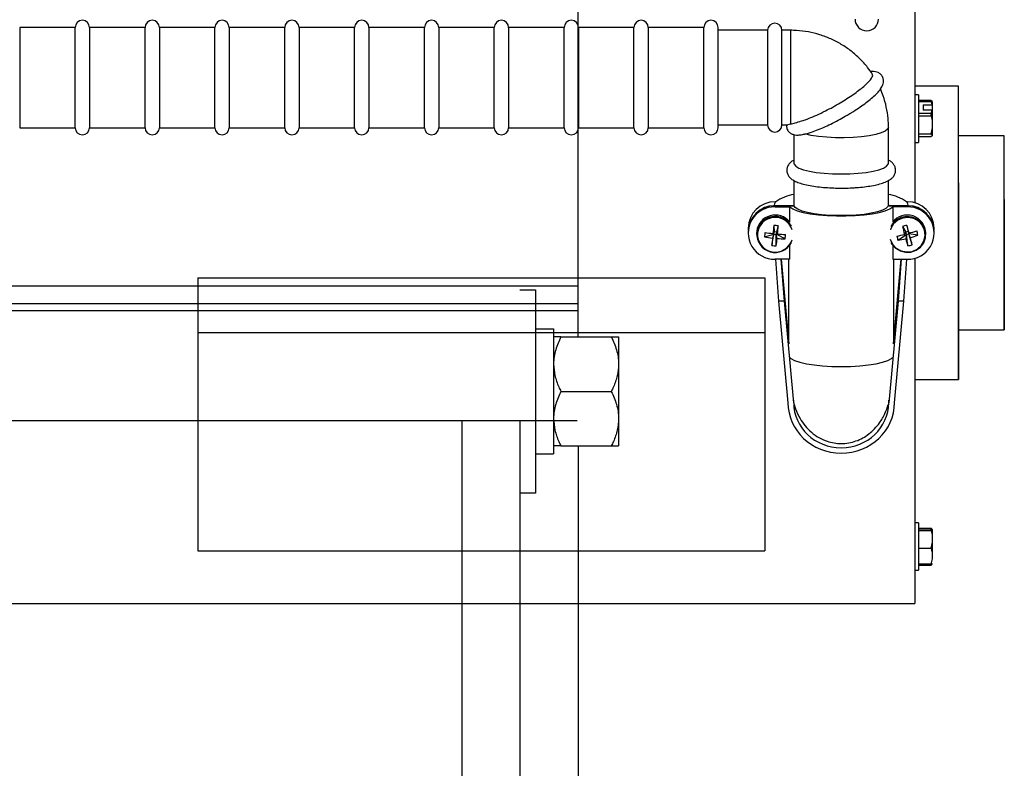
# Model space of a CAD drawing. Header units: inches. Extents: x 170 to 284, y 215 to 248.
# Tile 386 of 656: x 206.608 to 206.898, y 224.268 to 224.488. Entities that reach past the tile are written whole.
import ezdxf

# ---------------------------------------------------------------- set-up
doc = ezdxf.new("R2010")
doc.units = ezdxf.units.IN
doc.header["$LTSCALE"] = 0.25
doc.header["$MEASUREMENT"] = 0
doc.layers.add('RH FRONT OF HOOD', color=7, linetype='Continuous')

msp = doc.modelspace()

# ---------------------------------------------------------------- linework, layer by layer
at = {"layer": 'RH FRONT OF HOOD'}
for p, q in [((206.8716027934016, 224.5345399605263), (206.8716027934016, 224.4342355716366)), ((206.8716027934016, 224.5345399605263), (206.8716027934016, 224.4627434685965)), ((206.7723325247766, 224.3947767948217), (206.7723325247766, 224.501185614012)), ((206.62421085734, 224.4858934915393), (206.60785180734, 224.4858934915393)), ((206.60785180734, 224.4858934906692), (206.60785180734, 224.4563797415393)), ((206.62421085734, 224.4563797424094), (206.62421085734, 224.4858934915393)), ((206.64478615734, 224.4858934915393), (206.6284271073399, 224.4858934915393)), ((206.6284271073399, 224.4858934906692), (206.6284271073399, 224.4563797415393)), ((206.64478615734, 224.4563797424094), (206.64478615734, 224.4858934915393)), ((206.6653614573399, 224.4858934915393), (206.64900240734, 224.4858934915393)), ((206.64900240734, 224.4858934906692), (206.64900240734, 224.4563797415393)), ((206.6653614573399, 224.4563797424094), (206.6653614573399, 224.4858934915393)), ((206.68593675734, 224.4858934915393), (206.66957770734, 224.4858934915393)), ((206.66957770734, 224.4858934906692), (206.66957770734, 224.4563797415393)), ((206.68593675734, 224.4563797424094), (206.68593675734, 224.4858934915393)), ((206.7065120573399, 224.4858934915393), (206.6901530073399, 224.4858934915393)), ((206.6901530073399, 224.4858934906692), (206.6901530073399, 224.4563797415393)), ((206.7065120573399, 224.4563797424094), (206.7065120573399, 224.4858934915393)), ((206.7270873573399, 224.4858934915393), (206.71072830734, 224.4858934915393)), ((206.71072830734, 224.4858934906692), (206.71072830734, 224.4563797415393)), ((206.7270873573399, 224.4563797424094), (206.7270873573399, 224.4858934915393)), ((206.74766265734, 224.4858934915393), (206.73130360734, 224.4858934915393)), ((206.73130360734, 224.4858934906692), (206.73130360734, 224.4563797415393)), ((206.74766265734, 224.4563797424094), (206.74766265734, 224.4858934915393)), ((206.7682379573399, 224.4858934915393), (206.7518789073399, 224.4858934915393)), ((206.7518789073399, 224.4858934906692), (206.7518789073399, 224.4563797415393)), ((206.7682379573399, 224.4563797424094), (206.7682379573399, 224.4858934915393)), ((206.7888132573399, 224.4858934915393), (206.77245420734, 224.4858934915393)), ((206.77245420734, 224.4858934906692), (206.77245420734, 224.4563797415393)), ((206.7888132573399, 224.4563797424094), (206.7888132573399, 224.4858934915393)), ((206.80938855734, 224.4858934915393), (206.79302950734, 224.4858934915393)), ((206.79302950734, 224.4858934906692), (206.79302950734, 224.4563797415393)), ((206.80938855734, 224.4563797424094), (206.80938855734, 224.4858934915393)), ((206.8136048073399, 224.4563797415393), (206.8136048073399, 224.4858934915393)), ((206.8281922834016, 224.4850655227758), (206.8136048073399, 224.4850655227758)), ((206.8281922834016, 224.4850655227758), (206.8281922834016, 224.4572077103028)), ((206.8348876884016, 224.4850655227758), (206.8324085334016, 224.4850655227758)), ((206.8324085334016, 224.4711366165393), (206.8324085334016, 224.4850655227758)), ((206.8348876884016, 224.4850655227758), (206.8348876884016, 224.4574015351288)), ((206.8324085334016, 224.4572077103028), (206.8324085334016, 224.4711366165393)), ((206.8844201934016, 224.4685978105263), (206.8716027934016, 224.4685978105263)), ((206.8844201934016, 224.4685978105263), (206.8716027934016, 224.4685978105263)), ((206.8844201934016, 224.3822490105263), (206.8844201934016, 224.4685978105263)), ((206.8726484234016, 224.4660339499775), (206.8716027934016, 224.4660339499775)), ((206.8726484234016, 224.4660339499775), (206.8716027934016, 224.4660339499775)), ((206.8726484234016, 224.4660339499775), (206.8726484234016, 224.4633726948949)), ((206.87630654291, 224.4643770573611), (206.8726484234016, 224.4643770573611)), ((206.8726484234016, 224.4640879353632), (206.87630654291, 224.4640879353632)), ((206.8726484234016, 224.4633726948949), (206.8726484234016, 224.4520697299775)), ((206.87630654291, 224.4643770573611), (206.87630654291, 224.4640879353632)), ((206.8766960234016, 224.4641052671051), (206.87630654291, 224.4643770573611)), ((206.8766960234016, 224.4641052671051), (206.87630654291, 224.4643770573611)), ((206.8766960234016, 224.4641052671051), (206.8766960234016, 224.4629144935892)), ((206.8716027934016, 224.4627434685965), (206.8716027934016, 224.4342355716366)), ((206.87630654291, 224.4605387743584), (206.8726484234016, 224.4605387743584)), ((206.8739976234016, 224.4631082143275), (206.8765187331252, 224.4631082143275)), ((206.8739976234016, 224.4631082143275), (206.8739976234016, 224.4615184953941)), ((206.8765187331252, 224.4615184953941), (206.8739976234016, 224.4615184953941)), ((206.87630654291, 224.4605387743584), (206.87630654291, 224.4598728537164)), ((206.8766960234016, 224.4629144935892), (206.8766960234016, 224.4613247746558)), ((206.8766960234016, 224.4613247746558), (206.8766960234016, 224.4581099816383)), ((206.8726484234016, 224.4598728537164), (206.87630654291, 224.4598728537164)), ((206.8766960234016, 224.4581099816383), (206.8766960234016, 224.4563105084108)), ((206.60785180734, 224.4563797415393), (206.62421085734, 224.4563797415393)), ((206.6284271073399, 224.4563797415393), (206.64478615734, 224.4563797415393)), ((206.64900240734, 224.4563797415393), (206.6653614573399, 224.4563797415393)), ((206.66957770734, 224.4563797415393), (206.68593675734, 224.4563797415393)), ((206.6901530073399, 224.4563797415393), (206.7065120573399, 224.4563797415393)), ((206.71072830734, 224.4563797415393), (206.7270873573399, 224.4563797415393)), ((206.73130360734, 224.4563797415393), (206.74766265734, 224.4563797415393)), ((206.7518789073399, 224.4563797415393), (206.7682379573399, 224.4563797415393)), ((206.77245420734, 224.4563797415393), (206.7888132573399, 224.4563797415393)), ((206.79302950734, 224.4563797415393), (206.80938855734, 224.4563797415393)), ((206.8136048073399, 224.4572077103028), (206.8281922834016, 224.4572077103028)), ((206.8324085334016, 224.4572077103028), (206.8341871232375, 224.4572077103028)), ((206.8348876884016, 224.4574015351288), (206.8341871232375, 224.4572695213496)), ((206.8637876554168, 224.4458909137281), (206.8637876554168, 224.4565492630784)), ((206.8726484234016, 224.4545476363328), (206.87630654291, 224.4545476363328)), ((206.8766960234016, 224.4563105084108), (206.87630654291, 224.4545476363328)), ((206.8766960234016, 224.4563105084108), (206.87630654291, 224.4545476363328)), ((206.8766960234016, 224.4563105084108), (206.8766960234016, 224.4542758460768)), ((206.8359298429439, 224.4543493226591), (206.8359298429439, 224.4458909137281)), ((206.8716027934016, 224.4520697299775), (206.8726484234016, 224.4520697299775)), ((206.8716027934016, 224.4520697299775), (206.8726484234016, 224.4520697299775)), ((206.87630654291, 224.4537266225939), (206.8726484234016, 224.4537266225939)), ((206.8766960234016, 224.4539984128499), (206.87630654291, 224.4537266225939)), ((206.8766960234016, 224.4539984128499), (206.87630654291, 224.4537266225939)), ((206.8766960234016, 224.4542758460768), (206.8766960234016, 224.4539984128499)), ((206.8979121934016, 224.4539927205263), (206.8844201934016, 224.4539927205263)), ((206.8979121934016, 224.4539927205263), (206.8844201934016, 224.4539927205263)), ((206.8979121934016, 224.3968541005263), (206.8979121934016, 224.4539927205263)), ((206.8359298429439, 224.4408285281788), (206.8359298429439, 224.4336091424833)), ((206.8637876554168, 224.4336091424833), (206.8637876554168, 224.4408292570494)), ((206.8844201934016, 224.4401899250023), (206.8844201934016, 224.3822490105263)), ((206.8303796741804, 224.4345575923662), (206.8303796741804, 224.4343176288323)), ((206.830582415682, 224.4345575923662), (206.8303796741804, 224.4345575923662)), ((206.8693378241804, 224.4345575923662), (206.8691350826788, 224.4345575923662)), ((206.8693378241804, 224.4345575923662), (206.8693378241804, 224.4343176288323)), ((206.8979121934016, 224.4351946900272), (206.8979121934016, 224.3968541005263)), ((206.8301266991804, 224.4334194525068), (206.8301266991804, 224.4336091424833)), ((206.8358607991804, 224.4334194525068), (206.8301266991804, 224.4334194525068)), ((206.8301266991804, 224.4334194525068), (206.8301266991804, 224.4334155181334)), ((206.8303628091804, 224.4330780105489), (206.8303628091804, 224.4334194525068)), ((206.8303628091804, 224.4334194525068), (206.835935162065, 224.4334194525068)), ((206.8303628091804, 224.4330780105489), (206.8346858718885, 224.4330780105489)), ((206.8346858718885, 224.4285784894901), (206.8346858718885, 224.4330780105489)), ((206.8359298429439, 224.4339215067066), (206.8358607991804, 224.4336091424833)), ((206.8358607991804, 224.4334194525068), (206.8358607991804, 224.4336091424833)), ((206.8359056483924, 224.4334655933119), (206.8359706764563, 224.433369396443)), ((206.8359056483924, 224.4334194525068), (206.8359056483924, 224.4334655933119)), ((206.8637468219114, 224.4333693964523), (206.8638118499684, 224.4334655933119)), ((206.8637823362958, 224.4334194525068), (206.8693546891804, 224.4334194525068)), ((206.8638566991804, 224.4336091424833), (206.8637876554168, 224.4339215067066)), ((206.8638118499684, 224.4334655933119), (206.8638118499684, 224.4334194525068)), ((206.8638566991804, 224.4334194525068), (206.8638566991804, 224.4336091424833)), ((206.8695907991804, 224.4334194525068), (206.8638566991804, 224.4334194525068)), ((206.8650316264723, 224.4330780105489), (206.8650316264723, 224.4285569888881)), ((206.8693546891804, 224.4330780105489), (206.8650316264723, 224.4330780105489)), ((206.8693546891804, 224.4330780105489), (206.8693546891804, 224.4334194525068)), ((206.8695907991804, 224.4334194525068), (206.8695907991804, 224.4336091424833)), ((206.8695907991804, 224.4334155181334), (206.8695907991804, 224.4334194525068)), ((206.8224362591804, 224.4256960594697), (206.8224362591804, 224.4253546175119)), ((206.8224531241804, 224.4268341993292), (206.8224531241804, 224.4261996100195)), ((206.8249743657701, 224.4258639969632), (206.8249491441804, 224.4253546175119)), ((206.8297622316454, 224.4252245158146), (206.8300688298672, 224.4257299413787)), ((206.8300022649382, 224.4250593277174), (206.8300688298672, 224.4257299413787)), ((206.8300334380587, 224.427615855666), (206.8300688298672, 224.4257299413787)), ((206.8307570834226, 224.4256650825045), (206.8300688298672, 224.4257299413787)), ((206.8307570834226, 224.4256650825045), (206.8306905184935, 224.4249944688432)), ((206.8313109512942, 224.4274954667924), (206.8307570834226, 224.4256650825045)), ((206.8307570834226, 224.4256650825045), (206.8311293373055, 224.4250956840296)), ((206.8679406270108, 224.4273028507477), (206.8689305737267, 224.4255992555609)), ((206.8685122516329, 224.4249649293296), (206.8689305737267, 224.4255992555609)), ((206.8695979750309, 224.425775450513), (206.8689305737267, 224.4255992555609)), ((206.8691114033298, 224.4249489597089), (206.8689305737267, 224.4255992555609)), ((206.869179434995, 224.4276298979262), (206.8695979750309, 224.425775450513)), ((206.8695979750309, 224.425775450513), (206.8698379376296, 224.4253149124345)), ((206.8695979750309, 224.425775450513), (206.8697788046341, 224.425125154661)), ((206.8772643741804, 224.4261996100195), (206.8772643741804, 224.4268341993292)), ((206.8772812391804, 224.4253546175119), (206.8772812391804, 224.4256960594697)), ((206.8249491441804, 224.4253546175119), (206.8249491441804, 224.4249575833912)), ((206.8272933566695, 224.4242712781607), (206.8300022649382, 224.4250593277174)), ((206.8294483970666, 224.4217218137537), (206.8300022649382, 224.4250593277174)), ((206.8300022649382, 224.4250593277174), (206.8296300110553, 224.4238924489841)), ((206.8300022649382, 224.4250593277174), (206.8306905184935, 224.4249944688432)), ((206.8309971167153, 224.4237636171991), (206.8306905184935, 224.4249944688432)), ((206.8333424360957, 224.4237012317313), (206.8306905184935, 224.4249944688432)), ((206.830725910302, 224.4216014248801), (206.8306905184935, 224.4249944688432)), ((206.866589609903, 224.4232308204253), (206.8691114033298, 224.4249489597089)), ((206.8691114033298, 224.4249489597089), (206.8688714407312, 224.4236732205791)), ((206.8691114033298, 224.4249489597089), (206.8697788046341, 224.425125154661)), ((206.8695299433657, 224.42158738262), (206.8691114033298, 224.4249489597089)), ((206.8701971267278, 224.4240232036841), (206.8697788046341, 224.425125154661)), ((206.8724554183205, 224.424779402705), (206.8697788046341, 224.425125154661)), ((206.87076875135, 224.4219144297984), (206.8697788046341, 224.425125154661)), ((206.8747852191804, 224.4249575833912), (206.8747852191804, 224.4253546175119)), ((206.8346858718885, 224.4176312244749), (206.8346858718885, 224.421733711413)), ((206.8650316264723, 224.421755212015), (206.8650316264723, 224.4176312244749)), ((206.8346858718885, 224.4176312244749), (206.8303628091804, 224.4176312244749)), ((206.8304900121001, 224.4176312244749), (206.8314319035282, 224.4052680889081)), ((206.8331184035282, 224.4052680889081), (206.8321765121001, 224.4176312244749)), ((206.8321809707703, 224.4176312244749), (206.8344017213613, 224.3927471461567)), ((206.8344017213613, 224.3927471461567), (206.8344017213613, 224.4176312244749)), ((206.8650316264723, 224.4176312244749), (206.8693546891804, 224.4176312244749)), ((206.8653157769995, 224.4176312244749), (206.8653157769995, 224.3927471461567)), ((206.8653157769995, 224.3927471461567), (206.8675365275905, 224.4176312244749)), ((206.8675409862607, 224.4176312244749), (206.8665990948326, 224.4052680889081)), ((206.8682855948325, 224.4052680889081), (206.8692274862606, 224.4176312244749)), ((206.8716027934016, 224.4179483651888), (206.8716027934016, 224.3163068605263)), ((206.6603686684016, 224.4121370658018), (206.8273321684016, 224.4121370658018)), ((206.6603686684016, 224.4121370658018), (206.6603686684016, 224.3960512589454)), ((206.8273321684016, 224.4121370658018), (206.8273321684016, 224.3960512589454)), ((206.7721258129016, 224.4097265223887), (202.2608417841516, 224.4097265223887)), ((206.7552119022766, 224.4086787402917), (206.7598002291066, 224.4086787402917)), ((206.7598002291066, 224.4086787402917), (206.7598002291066, 224.3487565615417)), ((206.8331184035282, 224.4052680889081), (206.8314319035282, 224.4052680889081)), ((206.8314319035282, 224.4052680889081), (206.8341742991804, 224.3753941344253)), ((206.8358607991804, 224.3753941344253), (206.8331184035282, 224.4052680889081)), ((206.8665990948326, 224.4052680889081), (206.8638566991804, 224.3753941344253)), ((206.8655431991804, 224.3753941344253), (206.8682855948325, 224.4052680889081)), ((206.8682855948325, 224.4052680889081), (206.8665990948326, 224.4052680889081)), ((206.7721258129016, 224.4045334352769), (202.2608417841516, 224.4045334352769)), ((206.7721258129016, 224.402427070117), (202.2608417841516, 224.402427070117)), ((206.7598002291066, 224.3971908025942), (206.7651418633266, 224.3971908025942)), ((206.7651418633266, 224.3971908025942), (206.7651418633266, 224.3603014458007)), ((206.8844201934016, 224.3968541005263), (206.8979121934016, 224.3968541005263)), ((206.8844201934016, 224.3968541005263), (206.8979121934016, 224.3968541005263)), ((206.6603686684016, 224.3960512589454), (206.8273321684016, 224.3960512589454)), ((206.6603686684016, 224.3960512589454), (206.6603686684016, 224.3317514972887)), ((206.7672819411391, 224.3947767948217), (206.7821426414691, 224.3947767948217)), ((206.7842827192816, 224.3947767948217), (206.7842827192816, 224.3867472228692)), ((206.8273321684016, 224.3960512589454), (206.8273321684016, 224.3317514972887)), ((206.7842827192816, 224.3867472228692), (206.7842827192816, 224.3706880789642)), ((206.8716027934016, 224.3822490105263), (206.8844201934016, 224.3822490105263)), ((206.8716027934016, 224.3822490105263), (206.8844201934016, 224.3822490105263)), ((206.7672819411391, 224.3787176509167), (206.7821426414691, 224.3787176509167)), ((206.8358607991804, 224.3753941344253), (206.8358607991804, 224.3761922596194)), ((206.8638566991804, 224.3753941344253), (206.8638566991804, 224.3761922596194)), ((206.7842827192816, 224.3706880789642), (206.7842827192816, 224.3626585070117)), ((202.2777556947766, 224.3701573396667), (206.7721258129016, 224.3701573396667)), ((206.7380912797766, 224.3701573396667), (206.7380912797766, 220.1328032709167)), ((206.7552119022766, 224.3701573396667), (206.7552119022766, 220.1328032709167)), ((206.7672819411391, 224.3626585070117), (206.7821426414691, 224.3626585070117)), ((206.7723325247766, 224.3626585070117), (206.7723325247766, 224.2268157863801)), ((206.7598002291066, 224.3603014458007), (206.7651418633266, 224.3603014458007)), ((206.7598002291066, 224.3487565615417), (206.7552119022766, 224.3487565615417)), ((206.8726484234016, 224.3400121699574), (206.8716027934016, 224.3400121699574)), ((206.8726484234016, 224.3400121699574), (206.8716027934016, 224.3400121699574)), ((206.8726484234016, 224.3400121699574), (206.8726484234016, 224.3260479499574)), ((206.8726484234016, 224.338449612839), (206.87630654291, 224.338449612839)), ((206.87630654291, 224.3381236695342), (206.8726484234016, 224.3381236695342)), ((206.8726484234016, 224.3377761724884), (206.87630654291, 224.3377761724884)), ((206.8739976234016, 224.3383596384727), (206.8765187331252, 224.3383596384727)), ((206.8739976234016, 224.3383596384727), (206.8739976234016, 224.3382136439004)), ((206.8765187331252, 224.3382136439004), (206.8739976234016, 224.3382136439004)), ((206.87630654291, 224.3381236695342), (206.87630654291, 224.3377761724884)), ((206.8766960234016, 224.3380474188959), (206.8766960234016, 224.3379014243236)), ((206.8766960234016, 224.3379014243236), (206.8766960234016, 224.3360680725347)), ((206.8766960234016, 224.3360680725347), (206.8766960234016, 224.334324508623)), ((206.8766960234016, 224.334324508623), (206.87630654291, 224.3326164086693)), ((206.8766960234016, 224.334324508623), (206.87630654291, 224.3326164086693)), ((206.8766960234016, 224.334324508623), (206.8766960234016, 224.3310452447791)), ((206.6603686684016, 224.3317514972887), (206.8273321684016, 224.3317514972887)), ((206.6603686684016, 224.3317514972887), (206.8273321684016, 224.3317514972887)), ((206.8726484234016, 224.3326164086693), (206.87630654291, 224.3326164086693)), ((206.8766960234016, 224.3310452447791), (206.8766960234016, 224.3294414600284)), ((206.87630654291, 224.3278702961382), (206.8726484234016, 224.3278702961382)), ((206.8726484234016, 224.3276105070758), (206.87630654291, 224.3276105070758)), ((206.8766960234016, 224.3294414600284), (206.87630654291, 224.3278702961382)), ((206.8766960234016, 224.3294414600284), (206.87630654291, 224.3278702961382)), ((206.87630654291, 224.3278702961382), (206.87630654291, 224.3276105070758)), ((206.8716027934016, 224.3260479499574), (206.8726484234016, 224.3260479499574)), ((206.8716027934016, 224.3260479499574), (206.8726484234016, 224.3260479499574)), ((206.5385190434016, 224.3163068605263), (206.8716027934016, 224.3163068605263)), ((206.5385190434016, 224.3163068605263), (206.8716027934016, 224.3163068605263))]:
    msp.add_line(p, q, dxfattribs=at)
at = {"layer": 'RH FRONT OF HOOD', "flags": 128}
for points in [[(206.8637876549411, 224.4565484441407), (206.8635420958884, 224.4559635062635), (206.8628140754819, 224.4553984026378), (206.8616292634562, 224.4548738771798), (206.8600294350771, 224.4544084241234), (206.8580709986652, 224.4540184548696), (206.8558230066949, 224.4537177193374), (206.853364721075, 224.4535168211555), (206.8507828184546, 224.4534228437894), (206.8481683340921, 224.4534391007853), (206.8456134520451, 224.4535650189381), (206.8432082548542, 224.4537961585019), (206.8410375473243, 224.454124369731), (206.8391778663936, 224.4545380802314)], [(206.8359298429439, 224.4458909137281), (206.8359892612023, 224.4456018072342), (206.8364615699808, 224.4450334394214), (206.8373901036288, 224.4444942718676), (206.8387432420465, 224.4440026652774), (206.8404749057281, 224.4435753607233), (206.8425261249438, 224.4432269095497), (206.8448270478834, 224.4429691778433), (206.8472993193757, 224.4428109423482), (206.8498587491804, 224.4427575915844), (206.852418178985, 224.4428109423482), (206.8548904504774, 224.4429691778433), (206.857191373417, 224.4432269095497), (206.8592425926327, 224.4435753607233), (206.8609742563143, 224.4440026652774), (206.862327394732, 224.4444942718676), (206.8632559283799, 224.4450334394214), (206.8637282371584, 224.4456018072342), (206.8637876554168, 224.4458909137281)], [(206.8346858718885, 224.4330780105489), (206.8355686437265, 224.4324860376), (206.8369038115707, 224.4319386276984), (206.8386491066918, 224.431453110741), (206.8407492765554, 224.4310448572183), (206.8431378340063, 224.4307267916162), (206.8457391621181, 224.430508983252), (206.8484709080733, 224.4303983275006), (206.8512465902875, 224.4303983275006), (206.8539783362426, 224.430508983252), (206.8565796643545, 224.4307267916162), (206.8589682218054, 224.4310448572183), (206.8610683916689, 224.431453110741), (206.86281368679, 224.4319386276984), (206.8641488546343, 224.4324860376), (206.8650316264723, 224.4330780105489)], [(206.8637876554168, 224.4336091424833), (206.8636460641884, 224.4331635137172), (206.8630473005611, 224.4326012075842), (206.8619994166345, 224.4320732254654), (206.8605380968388, 224.4315975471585), (206.8587131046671, 224.4311903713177), (206.8565865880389, 224.430865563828), (206.8542309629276, 224.4306341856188), (206.8517264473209, 224.4305041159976), (206.8491583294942, 224.4304797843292), (206.8466140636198, 224.4305620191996), (206.8441802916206, 224.4307480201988), (206.8419398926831, 224.4310314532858), (206.8399691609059, 224.4314026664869), (206.8383352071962, 224.4318490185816), (206.8370936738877, 224.4323553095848), (206.8362868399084, 224.4329042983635), (206.8359421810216, 224.4334772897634), (206.8359298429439, 224.4336091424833)], [(206.864313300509, 224.4235347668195), (206.8649821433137, 224.4220819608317), (206.8660790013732, 224.4209016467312), (206.8674965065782, 224.4201093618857), (206.8690959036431, 224.4197826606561), (206.8707206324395, 224.419953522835), (206.8722116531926, 224.420605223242), (206.8734230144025, 224.4216739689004), (206.874236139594, 224.423055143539), (206.8745714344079, 224.4246135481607), (206.8743960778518, 224.4261966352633), (206.8737272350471, 224.427649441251), (206.8726303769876, 224.4288297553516), (206.8712128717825, 224.4296220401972), (206.8696134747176, 224.4299487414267), (206.8679887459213, 224.4297778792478), (206.8664977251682, 224.4291261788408), (206.8652863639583, 224.4280574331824), (206.8644732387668, 224.4266762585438), (206.8643408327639, 224.4262919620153)], [(206.8644977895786, 224.4225906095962), (206.8647646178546, 224.4221299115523), (206.8658239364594, 224.4209372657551), (206.867196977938, 224.4201018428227), (206.8687617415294, 224.4196978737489), (206.8703791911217, 224.4197612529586), (206.8719056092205, 224.420286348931), (206.8732053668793, 224.4212265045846), (206.8741629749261, 224.4224981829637), (206.8746933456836, 224.4239883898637), (206.8747493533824, 224.4255647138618), (206.8743260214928, 224.4270870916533), (206.8734609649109, 224.4284202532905), (206.8722310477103, 224.4294457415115), (206.8707455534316, 224.4300724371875), (206.8691364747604, 224.4302446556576), (206.8675467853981, 224.4299470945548), (206.8661177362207, 224.4292061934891), (206.8649763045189, 224.4280877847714), (206.8644977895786, 224.4273245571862)], [(206.8347315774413, 224.3886676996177), (206.8350259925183, 224.3884381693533), (206.8361263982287, 224.3878602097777), (206.8376676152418, 224.3873356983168), (206.839600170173, 224.3868814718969), (206.8418620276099, 224.3865121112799), (206.8443805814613, 224.3862394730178), (206.8470749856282, 224.3860723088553), (206.8498587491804, 224.3860159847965), (206.8526425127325, 224.3860723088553), (206.8553369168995, 224.3862394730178), (206.8578554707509, 224.3865121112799), (206.8601173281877, 224.3868814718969), (206.862049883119, 224.3873356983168), (206.8635911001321, 224.3878602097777), (206.8646915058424, 224.3884381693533), (206.8649859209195, 224.3886676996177)]]:
    msp.add_lwpolyline(points, dxfattribs=at)
at = {"layer": 'RH FRONT OF HOOD'}
for centre, radius, start, end in [((206.6263189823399, 224.4858934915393), 0.00210812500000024, 0, 180), ((206.64689428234, 224.4858934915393), 0.002108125, 0, 180), ((206.6674695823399, 224.4858934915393), 0.00210812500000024, 0, 180), ((206.6880448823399, 224.4858934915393), 0.00210812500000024, 0, 180), ((206.70862018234, 224.4858934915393), 0.002108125, 0, 180), ((206.7291954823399, 224.4858934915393), 0.00210812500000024, 0, 180), ((206.74977078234, 224.4858934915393), 0.002108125, 0, 180), ((206.77034608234, 224.4858934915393), 0.00210812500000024, 0, 180), ((206.7909213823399, 224.4858934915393), 0.00210812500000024, 0, 180), ((206.81149668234, 224.4858934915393), 0.00210812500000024, 0, 180), ((206.8303004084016, 224.4850655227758), 0.00210812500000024, 0, 179.9999999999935), ((206.8573953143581, 224.4883695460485), 0.003447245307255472, 180, 0), ((206.6263189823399, 224.4563797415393), 0.00210812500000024, 180, 0), ((206.64689428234, 224.4563797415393), 0.002108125, 180, 0), ((206.6674695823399, 224.4563797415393), 0.00210812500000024, 180, 0), ((206.6880448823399, 224.4563797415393), 0.00210812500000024, 180, 0), ((206.70862018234, 224.4563797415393), 0.002108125, 180, 0), ((206.7291954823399, 224.4563797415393), 0.00210812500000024, 180, 0), ((206.74977078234, 224.4563797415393), 0.002108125, 180, 0), ((206.77034608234, 224.4563797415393), 0.00210812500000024, 180, 0), ((206.7909213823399, 224.4563797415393), 0.00210812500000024, 180, 0), ((206.81149668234, 224.4563797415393), 0.00210812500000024, 180, 0), ((206.8303004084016, 224.4572077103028), 0.00210812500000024, 180.0000000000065, 0), ((206.8302793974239, 224.426731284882), 0.007826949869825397, 89.26592194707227, 179.2466115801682), ((206.8313399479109, 224.4335753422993), 0.001213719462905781, 142.2961658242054, 178.4041960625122), ((206.8378225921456, 224.4245334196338), 0.01236544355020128, 98.8047425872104, 125.8395166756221), ((206.8618949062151, 224.4245334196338), 0.01236544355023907, 54.16048332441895, 81.1952574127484), ((206.8694381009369, 224.426731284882), 0.007826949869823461, 0.753388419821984, 90.73407805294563), ((206.8683775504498, 224.4335753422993), 0.00121371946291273, 1.595803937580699, 37.70383417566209), ((206.8302625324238, 224.4255931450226), 0.00782694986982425, 89.26592194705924, 179.2466115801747), ((206.8302709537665, 224.4255984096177), 0.007818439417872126, 91.05719920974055, 179.2843751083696), ((206.8302014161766, 224.4253546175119), 0.007725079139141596, 88.80288465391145, 271.1971153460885), ((206.8694549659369, 224.4255931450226), 0.00782694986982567, 0.7533884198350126, 90.73407805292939), ((206.8695160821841, 224.4253546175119), 0.00772507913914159, 268.8028846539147, 91.19711534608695), ((206.8694465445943, 224.4255984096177), 0.007818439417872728, 0.7156248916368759, 88.94280079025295), ((206.8303942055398, 224.4252031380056), 0.005459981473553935, 38.18468676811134, 173.0480541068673), ((206.8303920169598, 224.4248131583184), 0.005456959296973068, 27.7871775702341, 173.118796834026), ((206.8303873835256, 224.4247338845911), 0.005243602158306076, 17.91778107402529, 173.1903001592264), ((206.8693405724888, 224.4252262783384), 0.00544615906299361, 1.35030461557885, 142.296848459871), ((206.9661168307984, 224.4109713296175), 0.1370975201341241, 173.0267190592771, 174.0325271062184), ((206.8288718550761, 224.4084512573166), 0.01919976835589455, 82.70154891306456, 86.5314961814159), ((206.7494699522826, 224.4324823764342), 0.08199279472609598, 354.8312422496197, 356.5130432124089), ((206.8733777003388, 224.4092177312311), 0.01888473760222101, 102.8447446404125, 106.7327723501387), ((206.927445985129, 224.4406131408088), 0.06097582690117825, 192.6084976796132, 194.8701772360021), ((206.5578302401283, 224.3378147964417), 0.3240448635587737, 15.66573645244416, 16.09129776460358), ((206.852603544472, 224.4880875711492), 0.06509555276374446, 285.3524137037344, 287.4461236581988), ((206.8590039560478, 224.4216891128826), 0.01380187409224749, 12.9384165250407, 18.14119083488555), ((206.8303983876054, 224.4250738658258), 0.005438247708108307, 175.8548302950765, 332.4438442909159), ((206.8303949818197, 224.4249712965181), 0.005228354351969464, 175.7844231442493, 342.3300126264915), ((206.8403436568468, 224.4236044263), 0.01306732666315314, 171.5879980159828, 177.0748109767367), ((206.8327992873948, 224.4508366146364), 0.0271299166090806, 258.2906649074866, 263.291475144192), ((206.8360767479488, 224.4856029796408), 0.06070775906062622, 261.7989008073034, 264.0295817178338), ((206.9307388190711, 224.4143399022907), 0.1015590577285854, 174.6028361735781, 175.8317288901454), ((206.7705250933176, 224.4302505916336), 0.06081896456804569, 351.8241534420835, 353.8771628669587), ((206.8328714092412, 224.4501096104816), 0.02641257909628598, 265.9307501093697, 271.0218343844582), ((206.8360705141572, 224.4839181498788), 0.05902963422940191, 265.1983398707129, 267.4711582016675), ((206.821115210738, 224.4255434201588), 0.01236522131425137, 351.432096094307, 357.2307128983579), ((206.8536783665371, 224.4834229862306), 0.06031076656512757, 282.0352386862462, 284.2384257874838), ((206.877847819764, 224.4270116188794), 0.01187609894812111, 192.5162226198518, 198.5633847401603), ((206.8627382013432, 224.4492016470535), 0.02625485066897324, 278.4353420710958, 283.5093504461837), ((206.9128019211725, 224.4363952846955), 0.04573552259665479, 196.1507720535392, 198.8912206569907), ((206.8623656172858, 224.451161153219), 0.02824536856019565, 286.0971599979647, 290.9295438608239), ((206.6367103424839, 224.3596001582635), 0.2422114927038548, 14.90826254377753, 15.42510252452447), ((206.8310865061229, 224.432266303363), 0.01067097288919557, 261.1695651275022, 268.0634799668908), ((206.8674242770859, 224.4320730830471), 0.0106950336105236, 281.3547222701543, 288.222794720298)]:
    msp.add_arc(centre, radius, start, end, dxfattribs=at)
for major_axis, ratio in [((0.01568444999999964, 0), 0.9472503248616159), ((0.01399794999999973, 0), 0.9472503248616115)]:
    msp.add_ellipse((206.8498587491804, 224.3753941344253), major_axis=major_axis, ratio=ratio, start_param=3.141592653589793, end_param=6.283185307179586, dxfattribs=at)
for points, knots in [([(206.8591312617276, 224.4720720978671), (206.8586506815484, 224.4727628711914), (206.8575135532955, 224.4743973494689), (206.8553960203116, 224.4767337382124), (206.8527960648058, 224.4790205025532), (206.8499300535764, 224.4809793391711), (206.8468459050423, 224.4825859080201), (206.8435855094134, 224.4838170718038), (206.8401964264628, 224.4846474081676), (206.8372749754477, 224.4850203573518), (206.8354999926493, 224.4850539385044), (206.8348876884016, 224.4850655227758)], [0, 0, 0, 0, 0.08833106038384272, 0.2090051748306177, 0.3297862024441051, 0.4507163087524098, 0.5718054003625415, 0.69305445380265, 0.8144558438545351, 0.9359940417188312, 1, 1, 1, 1]), ([(206.8348876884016, 224.4574015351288), (206.835349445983, 224.4575404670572), (206.8362732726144, 224.4578184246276), (206.838137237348, 224.4583324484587), (206.8402800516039, 224.4590936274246), (206.8426860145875, 224.4600982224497), (206.8457797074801, 224.4615671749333), (206.8495739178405, 224.4636421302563), (206.8535387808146, 224.4661867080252), (206.8566948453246, 224.4686012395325), (206.8586291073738, 224.4705775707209), (206.8593708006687, 224.4718125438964), (206.8589781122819, 224.4720667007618), (206.858875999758, 224.4721327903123)], [0, 0, 0, 0, 0.07532537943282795, 0.1507015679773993, 0.228449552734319, 0.299443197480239, 0.3733187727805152, 0.4954204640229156, 0.6129115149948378, 0.7289665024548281, 0.8443988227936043, 0.9595383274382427, 1, 1, 1, 1]), ([(206.8518290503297, 224.4601863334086), (206.8521982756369, 224.4604088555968), (206.8532722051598, 224.4610560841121), (206.8549727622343, 224.462157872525), (206.8568327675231, 224.4634651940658), (206.858484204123, 224.4647474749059), (206.8598949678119, 224.4659857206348), (206.8610489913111, 224.4671926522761), (206.8617964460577, 224.4682291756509), (206.8622272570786, 224.4692283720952), (206.862372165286, 224.470173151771), (206.8621760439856, 224.471213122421), (206.8615618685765, 224.4721055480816), (206.8607274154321, 224.4726494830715), (206.8598596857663, 224.4728974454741), (206.8591585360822, 224.4729707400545), (206.8586837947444, 224.4729153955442), (206.8585342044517, 224.4728979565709)], [0, 0, 0, 0, 0.0457522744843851, 0.1330751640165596, 0.2207724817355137, 0.3091480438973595, 0.3988297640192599, 0.4911907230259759, 0.589942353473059, 0.649569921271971, 0.7025780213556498, 0.7532668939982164, 0.8087069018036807, 0.8588661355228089, 0.9103257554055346, 0.9717437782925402, 1, 1, 1, 1]), ([(206.8637876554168, 224.4565492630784), (206.8637656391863, 224.4573942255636), (206.8637137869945, 224.4593842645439), (206.863212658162, 224.4624863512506), (206.8624375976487, 224.4654081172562), (206.8616970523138, 224.4671245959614), (206.8614106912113, 224.4677883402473)], [0, 0, 0, 0, 0.2190769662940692, 0.5159657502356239, 0.8128290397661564, 1, 1, 1, 1]), ([(206.87630654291, 224.4640879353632), (206.8763264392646, 224.4640176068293), (206.8764179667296, 224.4636940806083), (206.8764744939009, 224.4633654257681), (206.8765187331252, 224.4631082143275)], [0, 0, 0, 0, 0.2173812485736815, 1, 1, 1, 1]), ([(206.87630654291, 224.4640879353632), (206.8763264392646, 224.4640176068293), (206.8764179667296, 224.4636940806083), (206.8764744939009, 224.4633654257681), (206.8765187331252, 224.4631082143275)], [0, 0, 0, 0, 0.2173812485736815, 1, 1, 1, 1]), ([(206.8765187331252, 224.4615184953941), (206.8765169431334, 224.4615057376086), (206.8764707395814, 224.4611764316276), (206.8763870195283, 224.4608513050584), (206.87630654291, 224.4605387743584)], [0, 0, 0, 0, 0.03874143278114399, 1, 1, 1, 1]), ([(206.8765187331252, 224.4615184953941), (206.8765169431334, 224.4615057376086), (206.8764707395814, 224.4611764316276), (206.8763870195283, 224.4608513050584), (206.87630654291, 224.4605387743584)], [0, 0, 0, 0, 0.03874143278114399, 1, 1, 1, 1]), ([(206.8765187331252, 224.4631082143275), (206.8765521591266, 224.4630717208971), (206.8766112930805, 224.4630071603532), (206.8766703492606, 224.4629425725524), (206.8766960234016, 224.4629144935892)], [0, 0, 0, 0, 0.5652590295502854, 1, 1, 1, 1]), ([(206.8765187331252, 224.4631082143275), (206.8765521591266, 224.4630717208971), (206.8766112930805, 224.4630071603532), (206.8766703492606, 224.4629425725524), (206.8766960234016, 224.4629144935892)], [0, 0, 0, 0, 0.5652590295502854, 1, 1, 1, 1]), ([(206.8766960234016, 224.4613247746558), (206.8766703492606, 224.461352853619), (206.8766112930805, 224.4614174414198), (206.8765521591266, 224.4614820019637), (206.8765187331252, 224.4615184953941)], [0, 0, 0, 0, 0.4347409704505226, 1, 1, 1, 1]), ([(206.8766960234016, 224.4613247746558), (206.8766703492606, 224.461352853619), (206.8766112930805, 224.4614174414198), (206.8765521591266, 224.4614820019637), (206.8765187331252, 224.4615184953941)], [0, 0, 0, 0, 0.4347409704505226, 1, 1, 1, 1]), ([(206.839073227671, 224.4545079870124), (206.8392049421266, 224.4545312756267), (206.8398210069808, 224.4546402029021), (206.8411569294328, 224.4550701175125), (206.8430656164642, 224.4557655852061), (206.8451626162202, 224.4566675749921), (206.847330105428, 224.4577042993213), (206.8494894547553, 224.4588369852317), (206.8509890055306, 224.4596878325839), (206.8517451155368, 224.4601365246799), (206.8518290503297, 224.4601863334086)], [0, 0, 0, 0, 0.04232190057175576, 0.1979512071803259, 0.3613651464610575, 0.5205313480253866, 0.6776943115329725, 0.8339143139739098, 0.981563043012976, 1, 1, 1, 1]), ([(206.87630654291, 224.4598728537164), (206.8763180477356, 224.4598356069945), (206.8764962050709, 224.4592588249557), (206.8765994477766, 224.4586652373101), (206.8766960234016, 224.4581099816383)], [0, 0, 0, 0, 0.0645767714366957, 0.9999999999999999, 0.9999999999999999, 0.9999999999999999, 0.9999999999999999]), ([(206.87630654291, 224.4598728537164), (206.8763180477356, 224.4598356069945), (206.8764962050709, 224.4592588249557), (206.8765994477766, 224.4586652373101), (206.8766960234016, 224.4581099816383)], [0, 0, 0, 0, 0.0645767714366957, 0.9999999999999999, 0.9999999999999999, 0.9999999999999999, 0.9999999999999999]), ([(206.8337007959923, 224.4572077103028), (206.8337080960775, 224.4568959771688), (206.8337227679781, 224.4562694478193), (206.8342090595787, 224.4553239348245), (206.8349677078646, 224.4546712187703), (206.8358202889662, 224.4543255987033), (206.836743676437, 224.4541959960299), (206.837772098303, 224.4542252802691), (206.8386344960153, 224.4544126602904), (206.839073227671, 224.4545079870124)], [0, 0, 0, 0, 0.1226128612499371, 0.2464305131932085, 0.3723181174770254, 0.4948431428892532, 0.6334231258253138, 0.8135096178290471, 1, 1, 1, 1]), ([(206.87630654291, 224.4545476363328), (206.8763388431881, 224.454531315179), (206.8765150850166, 224.4544422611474), (206.8766146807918, 224.4543506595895), (206.8766960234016, 224.4542758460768)], [0, 0, 0, 0, 0.1832724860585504, 1, 1, 1, 1]), ([(206.87630654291, 224.4545476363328), (206.8763388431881, 224.454531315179), (206.8765150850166, 224.4544422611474), (206.8766146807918, 224.4543506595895), (206.8766960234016, 224.4542758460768)], [0, 0, 0, 0, 0.1832724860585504, 1, 1, 1, 1]), ([(206.8359298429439, 224.446825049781), (206.8358167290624, 224.4467722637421), (206.8353594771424, 224.446558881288), (206.834772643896, 224.4460581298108), (206.834127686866, 224.445247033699), (206.8337725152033, 224.4442100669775), (206.8338490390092, 224.4430931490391), (206.834308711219, 224.4421510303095), (206.8349685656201, 224.441432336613), (206.8358600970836, 224.4408129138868), (206.8370661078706, 224.4402571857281), (206.8386860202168, 224.4397461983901), (206.8406310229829, 224.4393195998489), (206.8428334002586, 224.4389858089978), (206.8451857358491, 224.4387543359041), (206.8475731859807, 224.438615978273), (206.8491734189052, 224.438604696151), (206.8499351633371, 224.4385993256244)], [0, 0, 0, 0, 0.02135579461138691, 0.08632873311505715, 0.1407305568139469, 0.1920854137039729, 0.2481765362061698, 0.2995187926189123, 0.3522371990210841, 0.4146576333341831, 0.4963159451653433, 0.5815629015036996, 0.6708383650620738, 0.7566530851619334, 0.8408346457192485, 0.924233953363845, 1, 1, 1, 1]), ([(206.8531014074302, 224.4386785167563), (206.8535255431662, 224.4387033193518), (206.8547606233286, 224.4387755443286), (206.8567220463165, 224.438967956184), (206.8588804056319, 224.4392838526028), (206.8608211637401, 224.4396931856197), (206.8625252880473, 224.4402058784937), (206.8638447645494, 224.4407962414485), (206.8648193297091, 224.4414826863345), (206.8655023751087, 224.4422837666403), (206.8659028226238, 224.4432576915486), (206.8659174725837, 224.4443430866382), (206.8655472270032, 224.4453135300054), (206.8649267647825, 224.446070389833), (206.8643516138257, 224.4465505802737), (206.8639170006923, 224.4467655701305), (206.8637876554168, 224.4468295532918)], [0, 0, 0, 0, 0.04896553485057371, 0.1425872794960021, 0.236837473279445, 0.3322853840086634, 0.430063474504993, 0.5328250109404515, 0.6113472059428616, 0.6734354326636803, 0.7314915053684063, 0.7888574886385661, 0.8473166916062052, 0.9053515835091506, 0.9718316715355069, 1, 1, 1, 1]), ([(206.8499351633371, 224.4385993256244), (206.8500080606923, 224.4385981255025), (206.8508685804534, 224.4385839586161), (206.8519355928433, 224.4386228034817), (206.8529047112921, 224.4386691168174), (206.8531014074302, 224.4386785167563)], [0, 0, 0, 0, 0.06870066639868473, 0.8109797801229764, 1, 1, 1, 1]), ([(206.7672819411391, 224.3947767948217), (206.766719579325, 224.3935276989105), (206.7655743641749, 224.3909839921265), (206.7651456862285, 224.3882072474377), (206.7651419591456, 224.3867838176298), (206.7651418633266, 224.3867472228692)], [0, 0, 0, 0, 0.4845461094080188, 0.9867482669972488, 0.9999999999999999, 0.9999999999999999, 0.9999999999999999, 0.9999999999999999]), ([(206.7672819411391, 224.3947767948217), (206.7669639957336, 224.3947767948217), (206.7662116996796, 224.3947767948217), (206.765344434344, 224.3947767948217), (206.7652099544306, 224.3947767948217), (206.7651418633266, 224.3947767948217)], [0, 0, 0, 0, 0.2654446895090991, 0.6280732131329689, 1, 1, 1, 1]), ([(206.7821426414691, 224.3947767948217), (206.7827050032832, 224.3935276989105), (206.7838502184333, 224.3909839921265), (206.7842788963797, 224.3882072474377), (206.7842826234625, 224.3867838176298), (206.7842827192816, 224.3867472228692)], [0, 0, 0, 0, 0.4845461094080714, 0.9867482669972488, 1, 1, 1, 1]), ([(206.7821426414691, 224.3947767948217), (206.7824605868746, 224.3947767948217), (206.7832128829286, 224.3947767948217), (206.7840801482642, 224.3947767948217), (206.7842146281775, 224.3947767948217), (206.7842827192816, 224.3947767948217)], [0, 0, 0, 0, 0.2654446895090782, 0.6280732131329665, 1, 1, 1, 1]), ([(206.7651418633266, 224.3867472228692), (206.7652234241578, 224.3856223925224), (206.7653894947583, 224.3833320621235), (206.7663500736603, 224.3806713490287), (206.767072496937, 224.3791567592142), (206.7672819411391, 224.3787176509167)], [0, 0, 0, 0, 0.4066348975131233, 0.8279722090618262, 1, 1, 1, 1]), ([(206.7842827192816, 224.3867472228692), (206.7842011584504, 224.3856223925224), (206.7840350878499, 224.3833320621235), (206.7830745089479, 224.3806713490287), (206.7823520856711, 224.3791567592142), (206.7821426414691, 224.3787176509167)], [0, 0, 0, 0, 0.4066348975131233, 0.8279722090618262, 1, 1, 1, 1]), ([(206.7672819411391, 224.3787176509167), (206.766719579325, 224.3774685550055), (206.7655743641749, 224.3749248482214), (206.7651456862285, 224.3721481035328), (206.7651419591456, 224.3707246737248), (206.7651418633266, 224.3706880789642)], [0, 0, 0, 0, 0.4845461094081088, 0.9867482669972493, 1, 1, 1, 1]), ([(206.7821426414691, 224.3787176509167), (206.7827050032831, 224.3774685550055), (206.7838502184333, 224.3749248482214), (206.7842788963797, 224.3721481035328), (206.7842826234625, 224.3707246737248), (206.7842827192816, 224.3706880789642)], [0, 0, 0, 0, 0.4845461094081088, 0.9867482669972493, 1, 1, 1, 1]), ([(206.8360036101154, 224.3748459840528), (206.8361222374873, 224.3744326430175), (206.8365325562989, 224.3730029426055), (206.8375990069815, 224.3708691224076), (206.8391952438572, 224.3685398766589), (206.84105028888, 224.3666267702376), (206.8432422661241, 224.3650779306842), (206.8461546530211, 224.3637593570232), (206.8499368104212, 224.363139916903), (206.8542866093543, 224.3638942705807), (206.8582375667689, 224.3660770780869), (206.8610215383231, 224.3690619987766), (206.8627927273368, 224.3720911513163), (206.8634385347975, 224.3739718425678), (206.8637370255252, 224.3748410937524)], [0, 0, 0, 0, 0.0338815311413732, 0.1171924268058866, 0.1859508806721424, 0.2546419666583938, 0.3239058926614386, 0.39311594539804, 0.5003247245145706, 0.6134646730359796, 0.7264212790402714, 0.8436065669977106, 0.9277153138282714, 1, 1, 1, 1]), ([(206.7651418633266, 224.3706880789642), (206.7652234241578, 224.3695632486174), (206.7653894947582, 224.3672729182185), (206.7663500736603, 224.3646122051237), (206.767072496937, 224.3630976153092), (206.7672819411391, 224.3626585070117)], [0, 0, 0, 0, 0.4066348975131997, 0.8279722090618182, 1, 1, 1, 1]), ([(206.7842827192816, 224.3706880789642), (206.7842011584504, 224.3695632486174), (206.7840350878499, 224.3672729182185), (206.7830745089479, 224.3646122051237), (206.7823520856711, 224.3630976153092), (206.7821426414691, 224.3626585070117)], [0, 0, 0, 0, 0.4066348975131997, 0.8279722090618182, 1, 1, 1, 1]), ([(206.7672819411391, 224.3626585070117), (206.7669639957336, 224.3626585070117), (206.7662116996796, 224.3626585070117), (206.765344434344, 224.3626585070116), (206.7652099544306, 224.3626585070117), (206.7651418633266, 224.3626585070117)], [0, 0, 0, 0, 0.2654446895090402, 0.6280732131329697, 1, 1, 1, 1]), ([(206.7821426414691, 224.3626585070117), (206.7824605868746, 224.3626585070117), (206.7832128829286, 224.3626585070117), (206.7840801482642, 224.3626585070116), (206.7842146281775, 224.3626585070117), (206.7842827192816, 224.3626585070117)], [0, 0, 0, 0, 0.2654446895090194, 0.6280732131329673, 1, 1, 1, 1]), ([(206.87630654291, 224.338449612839), (206.8763264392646, 224.3384431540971), (206.8764179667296, 224.3384134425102), (206.8764744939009, 224.3383832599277), (206.8765187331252, 224.3383596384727)], [0, 0, 0, 0, 0.2173812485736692, 1, 1, 1, 1]), ([(206.87630654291, 224.338449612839), (206.8763264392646, 224.3384431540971), (206.8764179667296, 224.3384134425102), (206.8764744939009, 224.3383832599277), (206.8765187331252, 224.3383596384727)], [0, 0, 0, 0, 0.2173812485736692, 1, 1, 1, 1]), ([(206.8765187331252, 224.3382136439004), (206.8765169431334, 224.3382124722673), (206.8764707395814, 224.3381822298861), (206.8763870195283, 224.3381523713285), (206.87630654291, 224.3381236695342)], [0, 0, 0, 0, 0.03874143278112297, 1, 1, 1, 1]), ([(206.8765187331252, 224.3382136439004), (206.8765169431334, 224.3382124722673), (206.8764707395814, 224.3381822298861), (206.8763870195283, 224.3381523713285), (206.87630654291, 224.3381236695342)], [0, 0, 0, 0, 0.03874143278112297, 1, 1, 1, 1]), ([(206.87630654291, 224.3377761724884), (206.8763180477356, 224.3377400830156), (206.8764962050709, 224.337181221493), (206.8765994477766, 224.3366060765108), (206.8766960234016, 224.3360680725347)], [0, 0, 0, 0, 0.06457677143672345, 1, 1, 1, 1]), ([(206.87630654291, 224.3377761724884), (206.8763180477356, 224.3377400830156), (206.8764962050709, 224.337181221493), (206.8765994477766, 224.3366060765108), (206.8766960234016, 224.3360680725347)], [0, 0, 0, 0, 0.06457677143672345, 1, 1, 1, 1]), ([(206.8766960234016, 224.3379014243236), (206.8766703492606, 224.3379466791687), (206.8766112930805, 224.3380507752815), (206.8765521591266, 224.3381548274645), (206.8765187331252, 224.3382136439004)], [0, 0, 0, 0, 0.4347409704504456, 1, 1, 1, 1]), ([(206.8766960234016, 224.3379014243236), (206.8766703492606, 224.3379466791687), (206.8766112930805, 224.3380507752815), (206.8765521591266, 224.3381548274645), (206.8765187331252, 224.3382136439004)], [0, 0, 0, 0, 0.4347409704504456, 1, 1, 1, 1]), ([(206.87630654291, 224.3326164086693), (206.8763388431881, 224.3325220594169), (206.8765150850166, 224.3320072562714), (206.8766146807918, 224.331477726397), (206.8766960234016, 224.3310452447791)], [0, 0, 0, 0, 0.1832724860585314, 1, 1, 1, 1]), ([(206.87630654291, 224.3326164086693), (206.8763388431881, 224.3325220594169), (206.8765150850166, 224.3320072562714), (206.8766146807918, 224.331477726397), (206.8766960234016, 224.3310452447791)], [0, 0, 0, 0, 0.1832724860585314, 1, 1, 1, 1]), ([(206.87630654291, 224.3276105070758), (206.8763870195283, 224.3276392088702), (206.8764707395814, 224.3276690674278), (206.8765169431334, 224.3276993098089), (206.8765187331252, 224.3277004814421)], [0, 0, 0, 0, 0.9612585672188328, 1, 1, 1, 1]), ([(206.87630654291, 224.3276105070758), (206.8763870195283, 224.3276392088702), (206.8764707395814, 224.3276690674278), (206.8765169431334, 224.3276993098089), (206.8765187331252, 224.3277004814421)], [0, 0, 0, 0, 0.9612585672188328, 1, 1, 1, 1]), ([(206.8765187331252, 224.3277004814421), (206.8765521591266, 224.327759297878), (206.8766112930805, 224.327863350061), (206.8766703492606, 224.3279674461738), (206.8766960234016, 224.3280127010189)], [0, 0, 0, 0, 0.565259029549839, 1, 1, 1, 1]), ([(206.8765187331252, 224.3277004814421), (206.8765521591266, 224.327759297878), (206.8766112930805, 224.327863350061), (206.8766703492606, 224.3279674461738), (206.8766960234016, 224.3280127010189)], [0, 0, 0, 0, 0.565259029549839, 1, 1, 1, 1])]:
    msp.add_open_spline(points, degree=3, knots=knots, dxfattribs=at)

doc.saveas('drawing.dxf')
